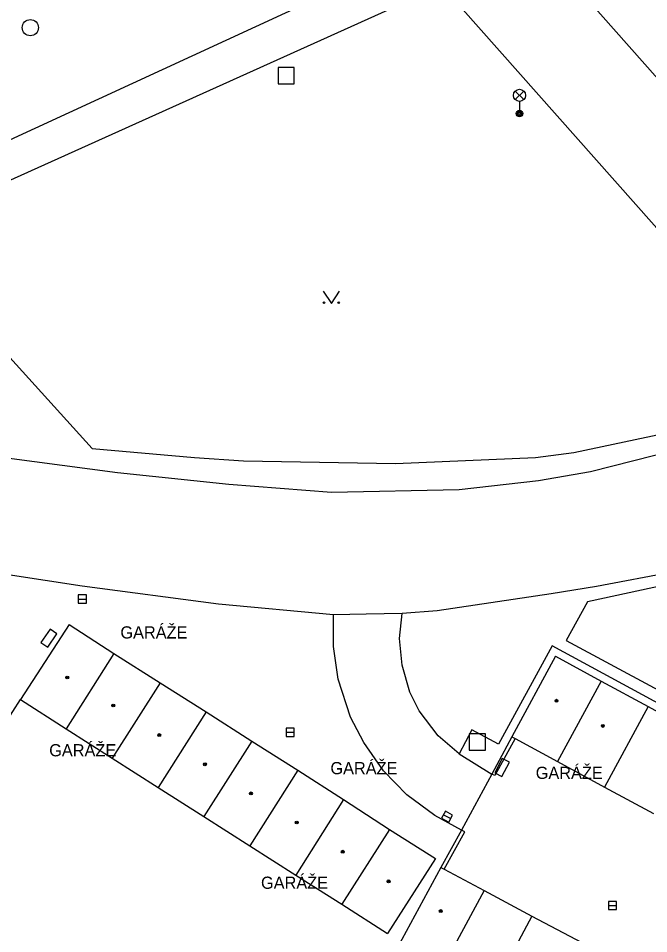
# Model space of a CAD drawing. Extents: x -598233 to -596890, y -1157848 to -1156431.
# Drawn here: x -597102.5 to -597063.7, y -1157692.2 to -1157635.8 of the extents above; entities that cross this region are included whole.
import ezdxf

# ---------------------------------------------------------------- set-up
doc = ezdxf.new("R2010")
doc.units = 0
for name, color, linetype in [('Level 10', 7, 'Continuous'), ('Level 11', 7, 'Continuous'), ('Level 24', 7, 'Continuous'), ('Level 26', 7, 'Continuous'), ('Level 27', 7, 'Continuous'), ('Level 33', 7, 'Continuous'), ('Level 36', 7, 'Continuous'), ('Level 39', 7, 'Continuous'), ('Level 41', 7, 'Continuous'), ('Level 5', 7, 'Continuous'), ('Level 7', 7, 'Continuous')]:
    doc.layers.add(name, color=color, linetype=linetype)

msp = doc.modelspace()

# ---------------------------------------------------------------- linework, layer by layer
at = {"layer": 'Level 10'}
for points in [[(-597149.32, -1157542.42), (-597114.43, -1157581.74), (-597058.19, -1157645.1599), (-597053.96, -1157649.83)], [(-597076.44, -1157633.83), (-597058.71, -1157653.85)], [(-597075.37, -1157664.84), (-597070.49, -1157664.28), (-597067.29, -1157663.73), (-597059.39, -1157661.7199), (-597058.4099, -1157660.89), (-597057.6599, -1157659.84)], [(-597103.2, -1157662.88), (-597096.39, -1157663.79), (-597089.55, -1157664.51)], [(-597089.55, -1157664.51), (-597083.24, -1157665), (-597075.37, -1157664.84)], [(-597052.45, -1157667.64), (-597060.15, -1157669.48), (-597062.1599, -1157669.89), (-597066.94, -1157670.81)], [(-597083.12, -1157672.54), (-597090.19, -1157671.88), (-597098.58, -1157670.77), (-597105.42, -1157669.73)], [(-597066.94, -1157670.81), (-597069.7199, -1157671.26), (-597076.74, -1157672.29), (-597078.88, -1157672.4699)], [(-597081.1, -1157672.51), (-597083.12, -1157672.54)], [(-597078.88, -1157672.4699), (-597081.1, -1157672.51)]]:
    msp.add_lwpolyline(points, dxfattribs=at)
at = {"layer": 'Level 11'}
for points in [[(-597103.29, -1157643.45), (-597078.23, -1157631.88)], [(-597076.44, -1157633.83), (-597108.79, -1157648.4), (-597108.5, -1157650.68)], [(-597108.5, -1157650.68), (-597097.96, -1157662.31)], [(-597097.96, -1157662.31), (-597091.6599, -1157662.87), (-597088.64, -1157663.06), (-597079.29, -1157663.24), (-597070.69, -1157662.87), (-597068.32, -1157662.55), (-597062.8, -1157661.39), (-597057.6599, -1157659.84)], [(-597075.37, -1157681.09), (-597076.68, -1157679.98), (-597077.85, -1157678.44), (-597078.4099, -1157677.31), (-597078.88, -1157675.65), (-597079.04, -1157673.99), (-597078.88, -1157672.4699)], [(-597075.23, -1157685.79), (-597076.88, -1157684.88), (-597078.6, -1157683.61), (-597080.03, -1157682.14), (-597081.25, -1157680.4), (-597082.07, -1157678.83), (-597082.83, -1157676.5), (-597083.12, -1157674.5), (-597083.12, -1157672.54)], [(-597051.69, -1157707.64), (-597041.87, -1157689.53), (-597069.6599, -1157674.45), (-597072.96, -1157680.5), (-597074.59, -1157679.61), (-597075.37, -1157681.09)], [(-597103.3, -1157679.22), (-597102.37, -1157677.76)], [(-597075.37, -1157681.09), (-597073.36, -1157682.34)], [(-597073.36, -1157682.34), (-597075.23, -1157685.79)]]:
    msp.add_lwpolyline(points, dxfattribs=at)
at = {"layer": 'Level 24'}
for points in [[(-597100.6918, -1157674.5344), (-597100.1334, -1157673.7048), (-597100.5482, -1157673.4256), (-597101.1066, -1157674.2552)], [(-597072.7484, -1157682.499), (-597072.2878, -1157681.6114), (-597072.7316, -1157681.381), (-597073.1922, -1157682.2686)]]:
    msp.add_lwpolyline(points, close=True, dxfattribs=at)
at = {"layer": 'Level 26'}
for points in [[(-597086.52, -1157639.88), (-597085.52, -1157639.88), (-597085.52, -1157638.88), (-597086.52, -1157638.88)], [(-597074.76, -1157680.86), (-597073.76, -1157680.86), (-597073.76, -1157679.86), (-597074.76, -1157679.86)]]:
    msp.add_lwpolyline(points, close=True, dxfattribs=at)
at = {"layer": 'Level 27'}
for p, q in [((-597098.81, -1157671.57), (-597098.31, -1157671.57)), ((-597086.03, -1157679.77), (-597085.53, -1157679.77)), ((-597076.3393, -1157684.8399), (-597075.9007, -1157685.0801)), ((-597066.2, -1157690.42), (-597065.7, -1157690.42))]:
    msp.add_line(p, q, dxfattribs=at)
for points in [[(-597098.81, -1157671.82), (-597098.31, -1157671.82), (-597098.31, -1157671.32), (-597098.81, -1157671.32)], [(-597086.03, -1157680.02), (-597085.53, -1157680.02), (-597085.53, -1157679.52), (-597086.03, -1157679.52)], [(-597076.4594, -1157685.0592), (-597076.0208, -1157685.2994), (-597075.7806, -1157684.8608), (-597076.2192, -1157684.6206)], [(-597066.2, -1157690.67), (-597065.7, -1157690.67), (-597065.7, -1157690.17), (-597066.2, -1157690.17)]]:
    msp.add_lwpolyline(points, close=True, dxfattribs=at)
msp.add_circle((-597101.76, -1157636.42), 0.5, dxfattribs=at)
at = {"layer": 'Level 33'}
for p, q in [((-597071.935, -1157640.85), (-597071.405, -1157640.32)), ((-597071.935, -1157640.32), (-597071.405, -1157640.85)), ((-597071.67, -1157640.96), (-597071.67, -1157641.71))]:
    msp.add_line(p, q, dxfattribs=at)
for centre, radius in [((-597071.67, -1157640.585), 0.375), ((-597071.67, -1157641.71), 0.2), ((-597071.67, -1157641.71), 0.1445), ((-597071.67, -1157641.71), 0.0876)]:
    msp.add_circle(centre, radius, dxfattribs=at)
at = {"layer": 'Level 36'}
msp.add_lwpolyline([(-597083.74, -1157652.64), (-597083.24, -1157653.39), (-597082.74, -1157652.64)], dxfattribs=at)
for centre in [(-597083.6902, -1157653.3398), (-597082.7908, -1157653.3398)]:
    msp.add_circle(centre, 0.05, dxfattribs=at)
at = {"layer": 'Level 39'}
for centre, radius in [((-597099.49, -1157676.4), 0.09), ((-597099.49, -1157676.4), 0.0398), ((-597096.6599, -1157678.12), 0.09), ((-597096.6599, -1157678.12), 0.0398), ((-597069.39, -1157677.83), 0.09), ((-597069.39, -1157677.83), 0.0398), ((-597066.54, -1157679.38), 0.09), ((-597066.54, -1157679.38), 0.0398), ((-597093.83, -1157679.94), 0.09), ((-597093.83, -1157679.94), 0.0398), ((-597091.02, -1157681.74), 0.09), ((-597091.02, -1157681.74), 0.0398), ((-597088.19, -1157683.53), 0.09), ((-597088.19, -1157683.53), 0.0398), ((-597085.37, -1157685.32), 0.09), ((-597085.37, -1157685.32), 0.0398), ((-597082.54, -1157687.12), 0.09), ((-597082.54, -1157687.12), 0.0398), ((-597079.7199, -1157688.94), 0.09), ((-597079.7199, -1157688.94), 0.0398), ((-597076.51, -1157690.77), 0.09), ((-597076.51, -1157690.77), 0.0398)]:
    msp.add_circle(centre, radius, dxfattribs=at)
at = {"layer": 'Level 5'}
for points in [[(-597054.29, -1157668.89), (-597067.49, -1157671.74)], [(-597067.49, -1157671.74), (-597068.79, -1157674.13)], [(-597099.37, -1157673.14), (-597102.37, -1157677.76)], [(-597099.37, -1157673.14), (-597096.63, -1157674.92)], [(-597068.79, -1157674.13), (-597052.82, -1157682.7199)], [(-597096.63, -1157674.92), (-597099.55, -1157679.56)], [(-597096.63, -1157674.92), (-597093.77, -1157676.7199)], [(-597069.45, -1157675.09), (-597072.14, -1157680.05)], [(-597069.45, -1157675.09), (-597066.64, -1157676.62)], [(-597093.77, -1157676.7199), (-597096.7199, -1157681.36)], [(-597093.77, -1157676.7199), (-597090.95, -1157678.52)], [(-597066.64, -1157676.62), (-597069.33, -1157681.57)], [(-597066.64, -1157676.62), (-597063.76, -1157678.19)], [(-597102.37, -1157677.76), (-597099.55, -1157679.56)], [(-597090.95, -1157678.52), (-597093.9, -1157683.1599)], [(-597090.95, -1157678.52), (-597088.13, -1157680.31)], [(-597063.76, -1157678.19), (-597066.43, -1157683.14)], [(-597063.76, -1157678.19), (-597060.76, -1157679.82)], [(-597099.55, -1157679.56), (-597096.7199, -1157681.36)], [(-597088.13, -1157680.31), (-597091.08, -1157684.96)], [(-597088.13, -1157680.31), (-597085.3, -1157682.09)], [(-597072.14, -1157680.05), (-597071.93, -1157680.1599)], [(-597071.93, -1157680.1599), (-597069.33, -1157681.57)], [(-597096.7199, -1157681.36), (-597093.9, -1157683.1599)], [(-597085.3, -1157682.09), (-597088.25, -1157686.75)], [(-597085.3, -1157682.09), (-597082.49, -1157683.9)], [(-597069.33, -1157681.57), (-597066.43, -1157683.14)], [(-597093.9, -1157683.1599), (-597091.08, -1157684.96)], [(-597066.43, -1157683.14), (-597063.42, -1157684.77)], [(-597082.49, -1157683.9), (-597085.43, -1157688.55)], [(-597082.49, -1157683.9), (-597079.67, -1157685.74)], [(-597091.08, -1157684.96), (-597088.25, -1157686.75)], [(-597079.67, -1157685.74), (-597082.6, -1157690.35)], [(-597079.67, -1157685.74), (-597076.83, -1157687.53)], [(-597088.25, -1157686.75), (-597085.43, -1157688.55)], [(-597076.83, -1157687.53), (-597079.78, -1157692.15)], [(-597076.5, -1157688.09), (-597079.18, -1157693.01)], [(-597076.5, -1157688.09), (-597076.31, -1157688.2)], [(-597076.31, -1157688.2), (-597073.85, -1157689.51)], [(-597085.43, -1157688.55), (-597082.6, -1157690.35)], [(-597073.85, -1157689.51), (-597076.5, -1157694.44)], [(-597073.85, -1157689.51), (-597070.9, -1157691.08)], [(-597082.6, -1157690.35), (-597079.78, -1157692.15)], [(-597070.9, -1157691.08), (-597073.54, -1157696.01)], [(-597070.9, -1157691.08), (-597067.84, -1157692.71)]]:
    msp.add_lwpolyline(points, dxfattribs=at)
at = {"layer": 'Level 7'}
for points in [[(-597072.14, -1157680.05), (-597073.36, -1157682.34)], [(-597071.93, -1157680.1599), (-597073.18, -1157682.43), (-597073.36, -1157682.34)], [(-597075.23, -1157685.79), (-597076.5, -1157688.09)], [(-597076.31, -1157688.2), (-597075.04, -1157685.9), (-597075.23, -1157685.79)]]:
    msp.add_lwpolyline(points, dxfattribs=at)

# ---------------------------------------------------------------- texts
at = {"layer": 'Level 41'}
for p in [(-597096.2199, -1157674), (-597100.6, -1157681.25), (-597083.3, -1157682.35), (-597070.67, -1157682.64), (-597087.57, -1157689.4)]:
    msp.add_text('GARÁŽE', height=0.75, dxfattribs=at).set_placement(p)

doc.saveas('drawing.dxf')
